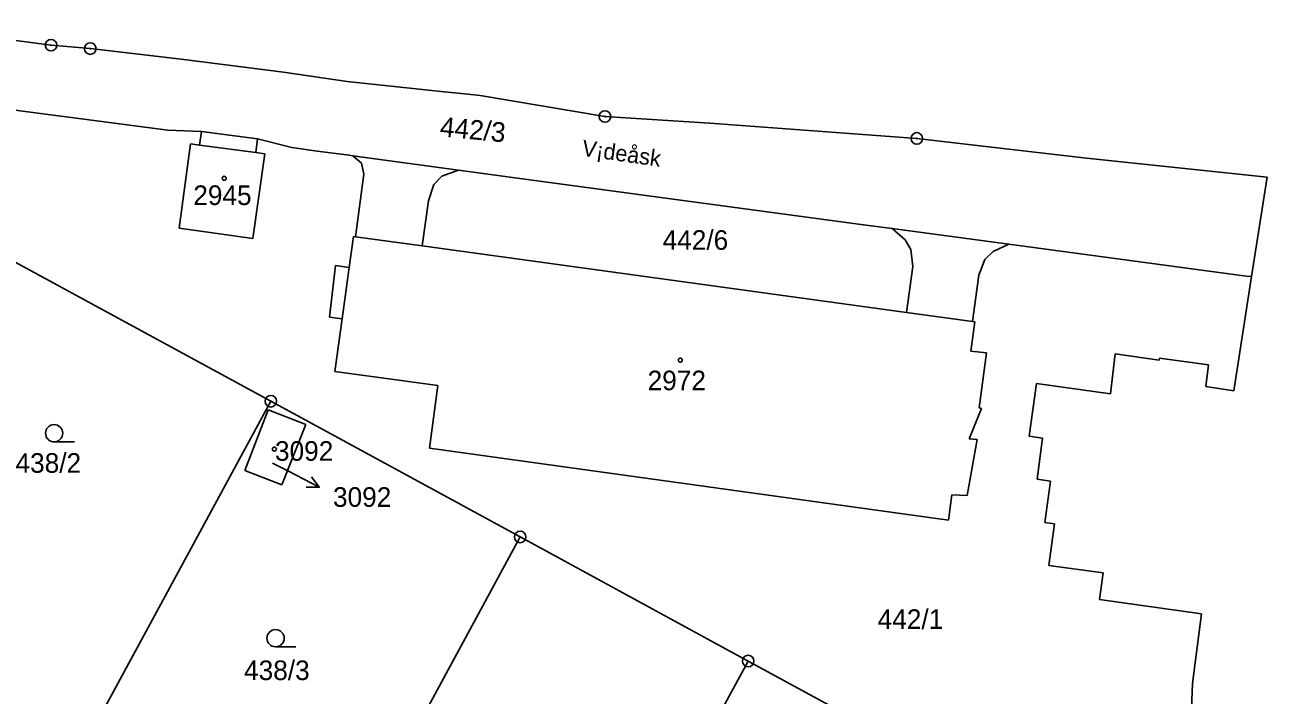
# Model space of a CAD drawing. Extents: x -735249 to -729401, y -1124843 to -1121828.
# Drawn here: x -734647.6 to -734539.9, y -1122608.9 to -1122550.8 of the extents above; entities that cross this region are included whole.
import ezdxf

# ---------------------------------------------------------------- set-up
doc = ezdxf.new("R2010")
doc.units = 0
for name, color, linetype in [('Vrstva 1', 7, 'Continuous'), ('Vrstva 13', 7, 'Continuous'), ('Vrstva 15', 7, 'Continuous'), ('Vrstva 16', 7, 'Continuous'), ('Vrstva 18', 7, 'Continuous'), ('Vrstva 19', 7, 'Continuous'), ('Vrstva 25', 7, 'Continuous'), ('Vrstva 4', 7, 'Continuous')]:
    doc.layers.add(name, color=color, linetype=linetype)

msp = doc.modelspace()

# ---------------------------------------------------------------- linework, layer by layer
at = {"layer": 'Vrstva 1'}
for points in [[(-734667.23, -1122555.77), (-734635.22, -1122559.96)], [(-734632.32, -1122560.09), (-734635.22, -1122559.96)], [(-734632.32, -1122560.09), (-734632.49, -1122561.25)], [(-734627.46, -1122560.72), (-734632.32, -1122560.09)], [(-734627.6, -1122561.91), (-734627.46, -1122560.72)], [(-734624.48, -1122561.47), (-734627.46, -1122560.72)], [(-734633.27, -1122561.15), (-734634.25, -1122568.45)], [(-734632.49, -1122561.25), (-734633.27, -1122561.15)], [(-734622.29, -1122561.77), (-734624.48, -1122561.47)], [(-734619.52, -1122562.14), (-734622.29, -1122561.77)], [(-734627.85, -1122569.35), (-734626.82, -1122562.01)], [(-734626.82, -1122562.01), (-734627.6, -1122561.91)], [(-734619.18, -1122562.18), (-734619.52, -1122562.14)], [(-734618.43, -1122562.82), (-734619.18, -1122562.18)], [(-734619.18, -1122562.18), (-734610.02, -1122563.42)], [(-734618.23, -1122563.79), (-734618.43, -1122562.82)], [(-734618.96, -1122569.2), (-734618.23, -1122563.79)], [(-734612.16, -1122564.67), (-734611.47, -1122563.96)], [(-734611.47, -1122563.96), (-734610.02, -1122563.42)], [(-734603.22, -1122564.34), (-734610.02, -1122563.42)], [(-734612.63, -1122566.08), (-734612.16, -1122564.67)], [(-734574.48, -1122568.21), (-734603.22, -1122564.34)], [(-734613.18, -1122570), (-734612.63, -1122566.08)], [(-734572.45, -1122568.48), (-734574.48, -1122568.21)], [(-734634.25, -1122568.45), (-734627.85, -1122569.35)], [(-734619.5, -1122571.86), (-734619.14, -1122569.18)], [(-734619.14, -1122569.18), (-734618.96, -1122569.2)], [(-734562.34, -1122569.85), (-734572.45, -1122568.48)], [(-734572.45, -1122568.48), (-734571.32, -1122569.46)], [(-734571.19, -1122575.75), (-734613.18, -1122570)], [(-734571.32, -1122569.46), (-734570.82, -1122570.31)], [(-734570.82, -1122570.31), (-734570.66, -1122571.78)], [(-734562.34, -1122569.85), (-734563.68, -1122570.49)], [(-734541.76, -1122572.62), (-734562.34, -1122569.85)], [(-734648.77, -1122571.22), (-734626.3, -1122583.45)], [(-734564.41, -1122571.18), (-734564.94, -1122572.54)], [(-734563.68, -1122570.49), (-734564.41, -1122571.18)], [(-734621.2, -1122576.17), (-734620.69, -1122571.69)], [(-734620.69, -1122571.69), (-734619.5, -1122571.86)], [(-734570.66, -1122571.78), (-734571.19, -1122575.75)], [(-734564.94, -1122572.54), (-734565.49, -1122576.53)], [(-734541.29, -1122572.65), (-734541.76, -1122572.62)], [(-734620.11, -1122576.32), (-734621.2, -1122576.17)], [(-734620.74, -1122580.88), (-734620.11, -1122576.32)], [(-734565.27, -1122576.56), (-734565.61, -1122579.1)], [(-734565.49, -1122576.53), (-734565.27, -1122576.56)], [(-734565.61, -1122579.1), (-734564.27, -1122579.27)], [(-734564.27, -1122579.27), (-734564.9, -1122584.03)], [(-734611.82, -1122582.1), (-734620.74, -1122580.88)], [(-734612.56, -1122587.53), (-734611.82, -1122582.1)], [(-734626.3, -1122583.45), (-734650.22, -1122627.53)], [(-734628.56, -1122589.45), (-734626.54, -1122584.2)], [(-734626.54, -1122584.2), (-734623.27, -1122585.48)], [(-734626.3, -1122583.45), (-734604.69, -1122595.21)], [(-734564.71, -1122584.09), (-734565.77, -1122586.71)], [(-734564.9, -1122584.03), (-734564.71, -1122584.09)], [(-734623.27, -1122585.48), (-734625.34, -1122590.69)], [(-734567.56, -1122593.76), (-734612.56, -1122587.53)], [(-734565.07, -1122586.77), (-734565.95, -1122591.63)], [(-734565.77, -1122586.71), (-734565.07, -1122586.77)], [(-734625.34, -1122590.69), (-734628.56, -1122589.45)], [(-734567.26, -1122591.55), (-734567.56, -1122593.76)], [(-734565.95, -1122591.63), (-734567.26, -1122591.55)], [(-734625.34, -1122633.34), (-734604.69, -1122595.21)], [(-734604.69, -1122595.21), (-734584.93, -1122605.96)], [(-734584.93, -1122605.96), (-734608.78, -1122649.88)], [(-734584.93, -1122605.96), (-734562.97, -1122617.91)]]:
    msp.add_lwpolyline(points, dxfattribs=at)
at = {"layer": 'Vrstva 13'}
for points in [[(-734658.74, -1122550.84), (-734645.35, -1122552.6)], [(-734645.35, -1122552.6), (-734641.95, -1122552.9)], [(-734641.95, -1122552.9), (-734634.06, -1122553.81)], [(-734634.06, -1122553.81), (-734625.21, -1122554.95)], [(-734625.21, -1122554.95), (-734619.68, -1122555.74)], [(-734619.68, -1122555.74), (-734611.53, -1122556.6)], [(-734611.53, -1122556.6), (-734609.21, -1122556.84)], [(-734609.21, -1122556.84), (-734608.16, -1122556.95)], [(-734608.16, -1122556.95), (-734597.34, -1122558.78)], [(-734597.34, -1122558.78), (-734588.25, -1122559.35)], [(-734588.25, -1122559.35), (-734570.31, -1122560.68)], [(-734570.31, -1122560.68), (-734555.61, -1122562.39)], [(-734555.61, -1122562.39), (-734539.94, -1122564.05)], [(-734541.29, -1122572.65), (-734539.94, -1122564.05)], [(-734542.84, -1122582.54), (-734541.29, -1122572.65)], [(-734553.1, -1122579.35), (-734553.52, -1122582.8)], [(-734549.29, -1122579.88), (-734553.1, -1122579.35)], [(-734549.27, -1122579.72), (-734549.29, -1122579.88)], [(-734545.01, -1122580.3), (-734549.27, -1122579.72)], [(-734545.25, -1122582.18), (-734545.01, -1122580.3)], [(-734559.94, -1122581.92), (-734560.57, -1122586.49)], [(-734553.52, -1122582.8), (-734559.94, -1122581.92)], [(-734542.84, -1122582.54), (-734545.25, -1122582.18)], [(-734560.57, -1122586.49), (-734559.41, -1122586.66)], [(-734559.41, -1122586.66), (-734559.88, -1122590.21)], [(-734559.88, -1122590.21), (-734558.71, -1122590.39)], [(-734558.71, -1122590.39), (-734559.2, -1122593.95)], [(-734559.2, -1122593.95), (-734558.36, -1122594.06)], [(-734558.36, -1122594.06), (-734558.85, -1122597.68)], [(-734558.85, -1122597.68), (-734554.15, -1122598.32)], [(-734554.15, -1122598.32), (-734554.47, -1122600.64)], [(-734554.47, -1122600.64), (-734545.62, -1122601.86)], [(-734546.41, -1122607.92), (-734545.62, -1122601.86)], [(-734547.12, -1122626.54), (-734546.41, -1122607.92)]]:
    msp.add_lwpolyline(points, dxfattribs=at)
at = {"layer": 'Vrstva 16'}
msp.add_lwpolyline([(-734626.14, -1122588.81), (-734624.77, -1122589.52)], dxfattribs=at)
at = {"layer": 'Vrstva 25'}
for points in [[(-734645.08, -1122586.97), (-734643.33, -1122586.97)], [(-734624.77, -1122589.52), (-734622.109, -1122590.905)], [(-734622.766, -1122589.999), (-734622.109, -1122590.905), (-734623.227, -1122590.887)], [(-734625.89, -1122604.73), (-734624.14, -1122604.73)]]:
    msp.add_lwpolyline(points, dxfattribs=at)
for centre, radius in [((-734645.35, -1122552.6), 0.5), ((-734645.35, -1122552.6), 0.032), ((-734641.95, -1122552.9), 0.5), ((-734641.95, -1122552.9), 0.032), ((-734597.34, -1122558.78), 0.5), ((-734597.34, -1122558.78), 0.032), ((-734570.31, -1122560.68), 0.5), ((-734570.31, -1122560.68), 0.032), ((-734630.34, -1122564.13), 0.175), ((-734590.81, -1122579.89), 0.175), ((-734626.3, -1122583.45), 0.5), ((-734626.3, -1122583.45), 0.032), ((-734645.08, -1122586.22), 0.75), ((-734625.99, -1122587.6), 0.175), ((-734604.69, -1122595.21), 0.5), ((-734604.69, -1122595.21), 0.032), ((-734625.89, -1122603.98), 0.75), ((-734584.93, -1122605.96), 0.5), ((-734584.93, -1122605.96), 0.032)]:
    msp.add_circle(centre, radius, dxfattribs=at)
at = {"layer": 'Vrstva 4'}
for points in [[(-734632.49, -1122561.25), (-734627.6, -1122561.91)], [(-734613.18, -1122570), (-734618.96, -1122569.2)], [(-734620.11, -1122576.32), (-734619.5, -1122571.86)], [(-734571.19, -1122575.75), (-734565.49, -1122576.53)]]:
    msp.add_lwpolyline(points, dxfattribs=at)

# ---------------------------------------------------------------- texts
at = {"layer": 'Vrstva 15'}
msp.add_text('V¡deåsk\xa0', height=1.4, rotation=352.0028, dxfattribs=at).set_placement((-734599.395, -1122562.18))
at = {"layer": 'Vrstva 16'}
msp.add_text('3092', height=1.7, dxfattribs=at).set_placement((-734620.91, -1122592.6))
at = {"layer": 'Vrstva 18'}
msp.add_text('442/3', height=1.7, rotation=354.60282, dxfattribs=at).set_placement((-734611.693, -1122560.49))
for s, p in [('442/6', (-734592.34, -1122570.33)), ('438/2', (-734648.43, -1122589.65)), ('442/1', (-734573.7, -1122603.18)), ('438/3', (-734628.62, -1122607.61))]:
    msp.add_text(s, height=1.7, dxfattribs=at).set_placement(p)
at = {"layer": 'Vrstva 19'}
for s, p in [('2945', (-734633.02, -1122566.45)), ('2972', (-734593.64, -1122582.5)), ('3092', (-734625.94, -1122588.61))]:
    msp.add_text(s, height=1.7, dxfattribs=at).set_placement(p)

doc.saveas('drawing.dxf')
